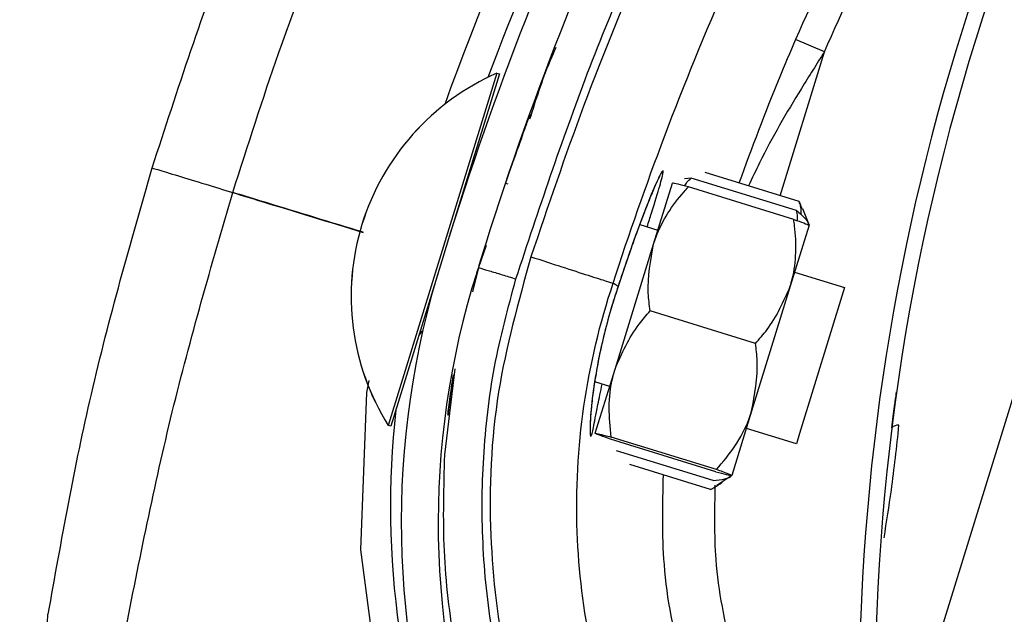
# Model space of a CAD drawing. Header units: inches. Extents: x 170 to 284, y 215 to 248.
# Tile 673 of 1056: x 210.8373 to 210.9017, y 244.563 to 244.6019. Entities that reach past the tile are written whole.
import ezdxf

# ---------------------------------------------------------------- set-up
doc = ezdxf.new("R2010")
doc.units = ezdxf.units.IN
doc.header["$LTSCALE"] = 0.25
doc.header["$MEASUREMENT"] = 0
doc.layers.add('ANNOTATIONS', color=1, linetype='Continuous')
doc.layers.add('LH FRONT OF HOOD', color=7, linetype='Continuous')
doc.styles.add('ARIAL', font='arial.ttf', dxfattribs={"height": 0.09375})
doc.dimstyles.new('STANDARD$0', dxfattribs={"dimtxt": 0.09375, "dimasz": 0.09375, "dimexe": 0.03125, "dimexo": 0.046875, "dimgap": 0.09, "dimtad": 0, "dimtih": 1, "dimtoh": 1, "dimdec": 4, "dimzin": 0, "dimdsep": 46, "dimtxsty": 'ARIAL', "dimcen": 0.09, "dimadec": 0, "dimazin": 0, "dimtfac": 1, "dimtdec": 4, "dimtofl": 0, "dimtmove": 0, "dimatfit": 1, "dimfxl": 1, "dimtolj": 1, "dimtzin": 0, "dimarcsym": 0})
pattern_1 = [(45, (200.7563139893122, 238.187647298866), (-0.03026527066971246, 0.03026527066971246), [])]

# ---------------------------------------------------------------- blocks, each defined once
blk = doc.blocks.new('*D51')
at = {"layer": 'ANNOTATIONS', "color": 0, "lineweight": -2, "transparency": 16777216}
for p, q in [((209.9594651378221, 245.0727120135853), (209.9594651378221, 245.1664620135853)), ((210.5891923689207, 244.9789620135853), (209.9282151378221, 244.9789620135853)), ((211.1204829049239, 244.9262927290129), (209.9282151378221, 244.9262927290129)), ((209.9594651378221, 244.8325427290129), (209.9594651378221, 244.7387927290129)), ((209.9594651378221, 244.7387927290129), (209.8657151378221, 244.7387927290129))]:
    blk.add_line(p, q, dxfattribs=at)
at = {"layer": 'ANNOTATIONS', "color": 0, "transparency": 16777216}
for points in [[(209.9438401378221, 245.0727120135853), (209.9750901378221, 245.0727120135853), (209.9594651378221, 244.9789620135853)], [(209.9438401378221, 244.8325427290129), (209.9750901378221, 244.8325427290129), (209.9594651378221, 244.9262927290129)]]:
    blk.add_solid(points, dxfattribs=at)
at = {"layer": 'defpoints', "color": 0, "transparency": 16777216}
for p in [(210.6360673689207, 244.9789620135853), (209.9594651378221, 244.9262927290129), (211.1673579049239, 244.9262927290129)]:
    blk.add_point(p, dxfattribs=at)
at = {"layer": 'ANNOTATIONS', "color": 0, "transparency": 16777216, "insert": (209.6118125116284, 244.7387927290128), "char_height": 0.09375, "attachment_point": 5, "style": 'ARIAL'}
blk.add_mtext('\\A1;2 5/8"', dxfattribs=at)

msp = doc.modelspace()

# ---------------------------------------------------------------- hatches: boundary and pattern name
at = {"layer": 'LH FRONT OF HOOD'}
h = msp.add_hatch(dxfattribs=at)
h.set_pattern_fill('ANSI31', color=256, scale=0.34241245, angle=2.8e-322, style=0)
h.set_pattern_definition([(45, (200.7896657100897, 238.187647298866), (-0.03026527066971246, 0.03026527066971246), [])])
edge = h.paths.add_edge_path(flags=0)
edge.add_arc((211.0763061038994, 244.0798696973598), 0.021400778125, 89.9999999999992, 390.52248781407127, ccw=False)
edge.add_line((211.0763061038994, 244.1012704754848), (211.1490687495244, 244.1012704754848))
edge.add_arc((211.1490687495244, 244.5121654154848), 0.4108949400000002, 270, 450.0000000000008)
edge.add_line((211.1490687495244, 244.9230603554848), (210.6654111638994, 244.9230603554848))
edge.add_arc((210.6654111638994, 244.9273405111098), 0.004280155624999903, 180.0000000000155, 269.9999999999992, ccw=False)
edge.add_line((210.6611310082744, 244.9273405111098), (210.6611310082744, 244.9701420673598))
edge.add_arc((210.6654111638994, 244.9701420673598), 0.004280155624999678, 360, 540, ccw=False)
edge.add_line((210.6696913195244, 244.9701420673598), (210.6696913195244, 244.9273405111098))
edge.add_line((210.6696913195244, 244.9273405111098), (210.6664589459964, 244.9273405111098))
edge.add_line((210.6664589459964, 244.9273405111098), (210.6664589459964, 244.9701420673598))
edge.add_arc((210.6654111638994, 244.9701420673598), 0.001047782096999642, 360, 540.0000000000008)
edge.add_line((210.6643633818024, 244.9701420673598), (210.6643633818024, 244.9273405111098))
edge.add_arc((210.6654111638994, 244.9273405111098), 0.001047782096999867, 180, 270)
edge.add_line((210.6654111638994, 244.9262927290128), (211.1490687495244, 244.9262927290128))
edge.add_arc((211.1490687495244, 244.5121654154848), 0.4141273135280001, 269.9999999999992, 450, ccw=False)
edge.add_line((211.1490687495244, 244.0980381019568), (211.0763061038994, 244.0980381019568))
edge.add_arc((211.0763061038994, 244.0798696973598), 0.018168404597, 450.0000000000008, 750.5224878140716)
edge.add_arc((211.0910543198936, 244.0885648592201), 0.001047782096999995, 390.5224878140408, 495.0000000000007)
edge.add_line((211.0903134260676, 244.0893057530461), (211.0816182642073, 244.0806105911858))
edge.add_line((211.0816182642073, 244.0806105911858), (211.0793326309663, 244.0828962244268))
edge.add_line((211.0793326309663, 244.0828962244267), (211.0880277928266, 244.091591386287))
edge.add_arc((211.0910543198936, 244.0885648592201), 0.004280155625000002, 390.522487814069, 495.0000000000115, ccw=False)
h = msp.add_hatch(dxfattribs=at)
h.set_pattern_fill('ANSI31', color=256, scale=0.34241245, style=0)
h.set_pattern_definition(pattern_1)
edge = h.paths.add_edge_path(flags=0)
edge.add_line((211.1157170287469, 244.9187801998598), (210.7733045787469, 244.9187801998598))
edge.add_line((210.7733045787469, 244.9187801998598), (210.7733045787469, 244.9230603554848))
edge.add_line((210.7733045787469, 244.9230603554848), (211.1157170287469, 244.9230603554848))
edge.add_arc((211.1157170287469, 244.5121654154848), 0.4108949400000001, 269.9999999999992, 450, ccw=False)
edge.add_line((211.1157170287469, 244.1012704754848), (211.0429543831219, 244.1012704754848))
edge.add_line((211.0429543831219, 244.1012704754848), (211.0429543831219, 244.1055506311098))
edge.add_line((211.0429543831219, 244.1055506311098), (211.1157170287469, 244.1055506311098))
edge.add_arc((211.1157170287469, 244.5121654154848), 0.406614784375, 270, 450.0000000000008)
h = msp.add_hatch(dxfattribs=at)
h.set_pattern_fill('ANSI32', color=256, scale=0.34241245, angle=2.8e-322, style=0)
h.set_pattern_definition([(45, (200.7563139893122, 238.187647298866), (-0.09079581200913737, 0.09079581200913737), []), (45, (200.8168445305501, 238.187647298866), (-0.09079581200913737, 0.09079581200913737), [])])
edge = h.paths.add_edge_path(flags=0)
edge.add_arc((211.115717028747, 244.5121654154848), 0.2182879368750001, 180, 540, ccw=False)
edge = h.paths.add_edge_path(flags=0)
edge.add_arc((211.115717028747, 244.5121654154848), 0.2097276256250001, 180, 540, ccw=False)
h = msp.add_hatch(dxfattribs=at)
h.set_pattern_fill('ANSI31', color=256, scale=0.34241245, angle=2.8e-322, style=0)
h.set_pattern_definition(pattern_1)
edge = h.paths.add_edge_path(flags=0)
edge.add_arc((210.8674690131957, 244.4906628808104), 0.001712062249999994, 432.8696093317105, 455.0800296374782)
edge.add_line((210.8673174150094, 244.4923682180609), (210.8671036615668, 244.494772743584))
edge.add_arc((210.8674690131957, 244.4906628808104), 0.004126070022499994, 432.8696093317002, 455.08002963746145, ccw=False)
edge.add_arc((210.8648467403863, 244.4821551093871), 0.01302879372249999, 384.3457767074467, 432.8696093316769, ccw=False)
edge.add_arc((210.8598613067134, 244.4803952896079), 0.01830194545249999, 342.8696093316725, 382.9309823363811, ccw=False)
edge.add_arc((210.8661112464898, 244.4784689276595), 0.01176186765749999, 275.0104670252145, 342.86960933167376, ccw=False)
edge.add_arc((210.8648769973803, 244.4822532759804), 0.01566536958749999, 218.1266773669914, 278.30040914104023, ccw=False)
edge.add_arc((210.8722737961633, 244.4884653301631), 0.02532140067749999, 195.7238575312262, 218.8505426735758, ccw=False)
edge.add_arc((210.862609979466, 244.4847793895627), 0.01504902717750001, 155.0253276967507, 192.1842589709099, ccw=False)
edge.add_arc((210.8740947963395, 244.4798421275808), 0.02754708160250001, 436.1781124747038, 515.802183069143, ccw=False)
edge.add_arc((210.8816164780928, 244.5152894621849), 0.008748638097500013, 263.8282282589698, 410.8110415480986)
edge.add_arc((210.9189611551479, 244.5690269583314), 0.05672062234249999, 162.4402450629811, 235.8795090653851, ccw=False)
edge.add_arc((211.0706217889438, 244.5235360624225), 0.2150521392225, 506.2956368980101, 523.0756629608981, ccw=False)
edge.add_arc((210.9151396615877, 244.6260292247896), 0.02884824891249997, 448.028452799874, 504.2833661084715, ccw=False)
edge.add_arc((210.9146486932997, 244.6832590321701), 0.0284373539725, 272.9902032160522, 326.5886769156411)
edge.add_arc((210.9256890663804, 244.6754847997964), 0.01494630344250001, 328.1610501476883, 383.4168014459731)
edge.add_arc((210.9218823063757, 244.6747590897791), 0.0187470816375, 380.8274838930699, 414.3092253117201)
edge.add_arc((210.9254313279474, 244.678717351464), 0.0134739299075, 416.7471667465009, 455.1432550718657)
edge.add_arc((210.9250447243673, 244.6861818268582), 0.006011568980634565, 457.8521419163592, 478.5871829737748)
edge.add_arc((210.9322651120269, 244.6763602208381), 0.01816498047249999, 483.768869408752, 522.869609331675)
edge.add_arc((210.9253607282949, 244.6784882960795), 0.01094007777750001, 522.8696093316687, 612.8696093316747)
edge.add_arc((210.9226880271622, 244.6698169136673), 0.001866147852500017, 252.8696093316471, 268.5118557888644)
edge.add_line((210.9226395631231, 244.6679513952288), (210.9225768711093, 244.6655382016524))
edge.add_arc((210.9226880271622, 244.6698169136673), 0.004280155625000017, 252.8696093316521, 268.51185578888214, ccw=False)
edge.add_arc((210.9253607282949, 244.6784882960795), 0.01335408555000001, 162.8696093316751, 252.86960933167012, ccw=False)
edge.add_arc((210.9322651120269, 244.6763602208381), 0.020578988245, 483.4809676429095, 522.8696093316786, ccw=False)
edge.add_arc((210.9250447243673, 244.6861818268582), 0.008425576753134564, 457.44727651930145, 479.3693202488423, ccw=False)
edge.add_arc((210.9254313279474, 244.678717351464), 0.01588793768, 416.55991158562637, 455.3401900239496, ccw=False)
edge.add_arc((210.9218823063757, 244.6747590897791), 0.02116108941, 380.97414010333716, 414.44678106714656, ccw=False)
edge.add_arc((210.9256890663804, 244.6754847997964), 0.01736031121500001, 328.0498574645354, 383.2354626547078, ccw=False)
edge.add_arc((210.9146486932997, 244.6832590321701), 0.030851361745, 272.78776661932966, 326.6491469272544, ccw=False)
edge.add_arc((210.9151396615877, 244.6260292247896), 0.02643424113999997, 447.8113188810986, 504.1932224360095)
edge.add_arc((211.0706217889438, 244.5235360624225), 0.21263813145, 506.3072777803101, 523.0792988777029)
edge.add_arc((210.9189611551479, 244.5690269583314), 0.05430661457, 522.426235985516, 595.9841441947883)
edge.add_arc((210.8816164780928, 244.5152894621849), 0.01116264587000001, 262.93064822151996, 411.39869652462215, ccw=False)
edge.add_arc((210.8740947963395, 244.4798421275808), 0.02513307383, 435.8410095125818, 515.8402671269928)
edge.add_arc((210.862609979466, 244.4847793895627), 0.01263501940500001, 514.9526566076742, 551.8523061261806)
edge.add_arc((210.8722737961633, 244.4884653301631), 0.022907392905, 195.9139156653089, 218.8893245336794)
edge.add_arc((210.8648769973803, 244.4822532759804), 0.01325136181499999, 218.0618497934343, 278.6048591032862)
edge.add_arc((210.8661112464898, 244.4784689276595), 0.009347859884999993, 274.5921334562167, 342.8696093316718)
edge.add_arc((210.8598613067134, 244.4803952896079), 0.01588793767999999, 342.8696093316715, 382.8217882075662)
edge.add_arc((210.8648467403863, 244.4821551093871), 0.01061478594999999, 384.5041106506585, 432.869609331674)

# ---------------------------------------------------------------- linework, layer by layer
for p, q in [((210.8938413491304, 244.550010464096), (210.9131108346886, 244.6125288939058)), ((210.8898989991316, 244.5998183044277), (210.888012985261, 244.6006300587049)), ((210.8869945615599, 244.5904044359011), (210.8898989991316, 244.5998183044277)), ((210.8684917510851, 244.5984174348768), (210.861862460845, 244.5769266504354)), ((210.8686553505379, 244.5983669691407), (210.8653684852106, 244.5877116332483)), ((210.8684902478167, 244.598417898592), (210.8684917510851, 244.5984174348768)), ((210.8684917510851, 244.5984174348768), (210.8686553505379, 244.5983669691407)), ((210.8706509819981, 244.5957253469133), (210.8706517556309, 244.5957274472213)), ((210.8811850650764, 244.5915616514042), (210.8807604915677, 244.5914976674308)), ((210.8880726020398, 244.5894370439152), (210.8811850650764, 244.5915616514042)), ((210.8882514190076, 244.5900167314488), (210.882102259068, 244.5919135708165)), ((210.8690472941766, 244.5912316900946), (210.8692108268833, 244.5911812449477)), ((210.8787322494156, 244.5872402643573), (210.8799609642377, 244.5912235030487)), ((210.8878928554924, 244.588854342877), (210.881005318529, 244.590978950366)), ((210.8882514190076, 244.5900167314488), (210.8884281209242, 244.5895550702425)), ((210.8884551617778, 244.589565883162), (210.8888937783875, 244.5884689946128)), ((210.8778275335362, 244.5885232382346), (210.8790150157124, 244.5881569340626)), ((210.8888934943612, 244.5884680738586), (210.8876647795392, 244.5844848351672)), ((210.8677833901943, 244.5871442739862), (210.8672768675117, 244.5857117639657)), ((210.8673313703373, 244.5858659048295), (210.8677349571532, 244.5871617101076)), ((210.8762092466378, 244.5790612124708), (210.8787322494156, 244.5872402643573)), ((210.8672768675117, 244.5857117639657), (210.8668897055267, 244.5841115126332)), ((210.8671764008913, 244.5853683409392), (210.8672580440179, 244.5856304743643)), ((210.8646658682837, 244.5854338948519), (210.8620260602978, 244.5768761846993)), ((210.8879475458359, 244.5854015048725), (210.8912195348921, 244.5843921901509)), ((210.8764139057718, 244.5844746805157), (210.8760909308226, 244.5846835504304)), ((210.8764139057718, 244.5844746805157), (210.8764139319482, 244.584474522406)), ((210.8876647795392, 244.5844848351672), (210.8851417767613, 244.5763057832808)), ((210.8912195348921, 244.5843921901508), (210.8882768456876, 244.5748526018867)), ((210.8853917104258, 244.5807461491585), (210.8785041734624, 244.5828707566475)), ((210.8657417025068, 244.5790788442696), (210.8650619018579, 244.5734481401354)), ((210.874914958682, 244.5748653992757), (210.8762092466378, 244.5790612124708)), ((210.8758609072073, 244.5779319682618), (210.874885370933, 244.5782328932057)), ((210.861862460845, 244.5769266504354), (210.8613861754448, 244.5753826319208)), ((210.8620260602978, 244.5768761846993), (210.8615497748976, 244.5753321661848)), ((210.8851417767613, 244.5763057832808), (210.8838474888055, 244.5721099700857)), ((210.8613861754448, 244.5753826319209), (210.8613846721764, 244.575383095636)), ((210.8615497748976, 244.5753321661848), (210.8613861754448, 244.5753826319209)), ((210.8828468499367, 244.5724962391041), (210.8759593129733, 244.5746208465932)), ((210.888065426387, 244.5741672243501), (210.8847934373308, 244.5751765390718)), ((210.8882768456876, 244.5748526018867), (210.888065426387, 244.5741672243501)), ((210.8828031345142, 244.5723545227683), (210.8759155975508, 244.5744791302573)), ((210.8826233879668, 244.5717718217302), (210.876308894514, 244.5737196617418)), ((210.882444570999, 244.5711921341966), (210.8771722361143, 244.5728184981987)), ((210.8838472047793, 244.5721090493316), (210.8828668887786, 244.5714498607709))]:
    msp.add_line(p, q, dxfattribs=at)
at = {"layer": 'LH FRONT OF HOOD', "flags": 128}
msp.add_lwpolyline([(210.8601271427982, 244.5783142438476), (210.8599623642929, 244.577531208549), (210.8595704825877, 244.5672349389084), (210.8608822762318, 244.5573246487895), (210.863934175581, 244.5474980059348), (210.8639342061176, 244.5474979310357), (210.8639342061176, 244.5474979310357)], dxfattribs=at)
at = {"layer": 'LH FRONT OF HOOD'}
msp.add_circle((211.1157170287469, 244.5121654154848), 0.218287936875, dxfattribs=at)
for centre, radius, start, end in [((211.0701806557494, 244.5222243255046), 0.2160622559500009, 143.9625880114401, 159.429331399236), ((211.0706217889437, 244.5235360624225), 0.2150521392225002, 146.2956368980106, 163.0756629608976), ((211.0706217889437, 244.5235360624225), 0.2126381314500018, 146.3072777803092, 163.0792988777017), ((211.0387242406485, 244.5573418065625), 0.1465525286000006, 148.2102277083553, 184.8881843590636), ((211.0387242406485, 244.5573418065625), 0.1455252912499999, 148.2240339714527, 186.7401596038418), ((211.0701806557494, 244.5222243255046), 0.2180957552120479, 150.0488325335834, 160.1231826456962), ((210.8748939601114, 244.5838292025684), 0.01593228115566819, 113.6990861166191, 212.0139280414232), ((210.8748954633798, 244.5838287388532), 0.01593228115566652, 113.699086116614, 212.0139280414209), ((210.8673646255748, 244.5923240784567), 0.0005478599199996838, 162.856507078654, 192.1516824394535), ((210.9189611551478, 244.5690269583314), 0.05672062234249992, 162.4402450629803, 235.8795090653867), ((210.9189611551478, 244.5690269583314), 0.05430661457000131, 162.4262359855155, 235.9841441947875), ((210.8638875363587, 244.5810520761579), 0.0005478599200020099, 117.4347143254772, 162.8565070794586), ((210.9194024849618, 244.5701126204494), 0.05786770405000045, 173.7715006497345, 202.1809632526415), ((210.8946950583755, 244.5748640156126), 0.0005320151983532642, 81.69212453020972, 137.6980253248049)]:
    msp.add_arc(centre, radius, start, end, dxfattribs=at)
for points, knots in [([(210.8697327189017, 244.584960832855), (210.8712278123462, 244.5894761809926), (210.8742257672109, 244.5985303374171), (210.8799785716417, 244.6117303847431), (210.8865412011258, 244.6246814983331), (210.891697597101, 244.6329325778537), (210.8942820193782, 244.6370680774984)], [0, 0, 0, 0, 0.2468628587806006, 0.4950083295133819, 0.7468945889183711, 1, 1, 1, 1]), ([(210.8945327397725, 244.6364798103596), (210.8925326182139, 244.6332975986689), (210.8885265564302, 244.6269239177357), (210.8831811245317, 244.6169763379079), (210.8783477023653, 244.6067643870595), (210.8741509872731, 244.596580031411), (210.8718301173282, 244.5897110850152), (210.8707158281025, 244.586413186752)], [0, 0, 0, 0, 0.2027568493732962, 0.4061035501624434, 0.6088604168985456, 0.8122072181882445, 0.9999999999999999, 0.9999999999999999, 0.9999999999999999, 0.9999999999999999]), ([(210.8760909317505, 244.5846835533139), (210.8760909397, 244.5846835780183), (210.8771283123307, 244.5879073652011), (210.8794553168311, 244.5945639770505), (210.8835088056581, 244.6044832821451), (210.8882170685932, 244.6144130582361), (210.8934189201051, 244.6240978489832), (210.8973169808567, 244.6302998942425), (210.8992660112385, 244.6334009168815)], [0, 0, 0, 0, 1.439079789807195e-06, 0.1877923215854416, 0.3908439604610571, 0.5938956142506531, 0.796947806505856, 1, 1, 1, 1]), ([(210.9061449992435, 244.6336910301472), (210.9053149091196, 244.6324512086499), (210.902241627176, 244.6278609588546), (210.8973095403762, 244.6196514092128), (210.8921212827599, 244.6098347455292), (210.889242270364, 244.6033842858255), (210.888012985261, 244.6006300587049)], [0, 0, 0, 0, 0.1185397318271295, 0.4388752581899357, 0.7604101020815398, 1, 1, 1, 1]), ([(210.8898989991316, 244.5998183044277), (210.8911155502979, 244.6025440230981), (210.8939586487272, 244.6089140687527), (210.8990919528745, 244.618629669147), (210.9039720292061, 244.6267548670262), (210.9070217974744, 244.6313100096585), (210.9078432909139, 244.6325369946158)], [0, 0, 0, 0, 0.2395900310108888, 0.5599255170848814, 0.8814604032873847, 1, 1, 1, 1]), ([(210.8459599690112, 244.5922328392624), (210.8476229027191, 244.5973486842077), (210.8508413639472, 244.6072499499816), (210.8551125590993, 244.6167439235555), (210.8571768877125, 244.6213324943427)], [0, 0, 0, 0, 0.5166859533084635, 0.9999999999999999, 0.9999999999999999, 0.9999999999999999, 0.9999999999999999]), ([(210.8512252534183, 244.5906218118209), (210.852203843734, 244.5936816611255), (210.8543187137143, 244.6002944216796), (210.858082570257, 244.6100438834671), (210.8610918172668, 244.6166178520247), (210.8625484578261, 244.6198000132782)], [0, 0, 0, 0, 0.3076441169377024, 0.6648617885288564, 1, 1, 1, 1]), ([(210.888012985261, 244.6006300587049), (210.8876497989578, 244.5997816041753), (210.8863230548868, 244.5966821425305), (210.8851558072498, 244.5935255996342), (210.8843080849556, 244.5912331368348)], [0, 0, 0, 0, 0.2737425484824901, 0.9999999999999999, 0.9999999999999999, 0.9999999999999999, 0.9999999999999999]), ([(210.8706511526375, 244.5954251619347), (210.871044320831, 244.5966823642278), (210.8715437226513, 244.5982792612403), (210.8722285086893, 244.5998033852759), (210.8723741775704, 244.6001275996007)], [0, 0, 0, 0, 0.7872782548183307, 1, 1, 1, 1]), ([(210.8898989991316, 244.5998183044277), (210.8893951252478, 244.5990224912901), (210.8878909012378, 244.5966467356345), (210.8861959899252, 244.5937221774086), (210.8851704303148, 244.5915474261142), (210.8849315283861, 244.5910408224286)], [0, 0, 0, 0, 0.2786878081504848, 0.831971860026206, 0.9999999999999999, 0.9999999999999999, 0.9999999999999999, 0.9999999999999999]), ([(210.8706509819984, 244.595725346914), (210.8706173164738, 244.5956341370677), (210.8705833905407, 244.5955422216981), (210.8703258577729, 244.5948354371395), (210.8699475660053, 244.593800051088), (210.8693550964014, 244.5920848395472), (210.8690591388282, 244.5912280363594)], [0, 0, 0, 0, 0.3307707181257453, 0.3333292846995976, 0.6669765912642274, 1, 1, 1, 1]), ([(210.83916166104, 244.5630345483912), (210.8400226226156, 244.5678531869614), (210.8417815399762, 244.5776975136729), (210.8445458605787, 244.5873140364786), (210.8459570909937, 244.5922234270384)], [0, 0, 0, 0, 0.4894838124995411, 1, 1, 1, 1]), ([(210.8459964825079, 244.592211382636), (210.8459912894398, 244.5922129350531), (210.8459769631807, 244.5922172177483), (210.8463934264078, 244.5920896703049), (210.8474786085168, 244.591757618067), (210.8492863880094, 244.5912046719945), (210.8506198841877, 244.5907968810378), (210.8512224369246, 244.5906126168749)], [0, 0, 0, 0, 0.09013511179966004, 0.2486582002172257, 0.541413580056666, 0.7927834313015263, 1, 1, 1, 1]), ([(210.8783104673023, 244.5883742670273), (210.8784074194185, 244.5886790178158), (210.8787713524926, 244.5898229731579), (210.8791764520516, 244.5911541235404), (210.879385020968, 244.5919892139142), (210.8793261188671, 244.5920988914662), (210.8790135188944, 244.591514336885), (210.8783452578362, 244.5899180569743), (210.8774365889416, 244.5875234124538), (210.876762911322, 244.5855151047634), (210.8764139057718, 244.5844746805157)], [0, 0, 0, 0, 0.05114929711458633, 0.1920011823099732, 0.3334894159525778, 0.4224210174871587, 0.56462126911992, 0.7065362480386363, 0.8479681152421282, 1, 1, 1, 1]), ([(210.8791020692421, 244.5916271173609), (210.8791023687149, 244.5916275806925), (210.879116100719, 244.591648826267), (210.8790455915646, 244.5915273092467), (210.8789101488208, 244.5912392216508), (210.8787285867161, 244.5908105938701), (210.878634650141, 244.5905888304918)], [0, 0, 0, 0, 0.005301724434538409, 0.2431048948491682, 0.6083977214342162, 1, 1, 1, 1]), ([(210.8807584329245, 244.5910431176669), (210.8808070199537, 244.5911238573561), (210.8809210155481, 244.5913132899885), (210.8810887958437, 244.5914711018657), (210.8811850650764, 244.5915616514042)], [0, 0, 0, 0, 0.426218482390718, 1, 1, 1, 1]), ([(210.8787322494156, 244.5872402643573), (210.8787850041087, 244.5873996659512), (210.8791976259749, 244.5886464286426), (210.8800341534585, 244.5898950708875), (210.8809106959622, 244.5908733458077), (210.881005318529, 244.590978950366)], [0, 0, 0, 0, 0.1156468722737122, 0.9045342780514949, 0.9999999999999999, 0.9999999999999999, 0.9999999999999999, 0.9999999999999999]), ([(210.881005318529, 244.590978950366), (210.880761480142, 244.5910434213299), (210.8802680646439, 244.5911738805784), (210.879988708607, 244.5912335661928), (210.8799661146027, 244.5912253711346), (210.8799609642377, 244.5912235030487)], [0, 0, 0, 0, 0.4299704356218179, 0.8700602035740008, 0.9999999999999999, 0.9999999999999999, 0.9999999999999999, 0.9999999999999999]), ([(210.8441541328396, 244.5616928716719), (210.8451235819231, 244.5665636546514), (210.847060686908, 244.5762962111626), (210.8498360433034, 244.5858434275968), (210.8512224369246, 244.5906126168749)], [0, 0, 0, 0, 0.500462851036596, 1, 1, 1, 1]), ([(210.8512224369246, 244.5906126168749), (210.8518324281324, 244.5904258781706), (210.8546773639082, 244.5895549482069), (210.8575217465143, 244.5886841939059), (210.8597562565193, 244.5880001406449)], [0, 0, 0, 0, 0.2144129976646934, 1, 1, 1, 1]), ([(210.8597585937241, 244.5880097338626), (210.8576437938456, 244.588657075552), (210.8547995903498, 244.5895276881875), (210.8519548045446, 244.5903984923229), (210.8512252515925, 244.5906218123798)], [0, 0, 0, 0, 0.7435473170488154, 0.9999999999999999, 0.9999999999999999, 0.9999999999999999, 0.9999999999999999]), ([(210.878634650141, 244.5905888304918), (210.8786173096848, 244.5905485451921), (210.8784870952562, 244.5902460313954), (210.878140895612, 244.5893687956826), (210.8776126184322, 244.5879670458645), (210.8770196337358, 244.5862909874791), (210.8766120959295, 244.585087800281), (210.8764130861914, 244.5844692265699), (210.8764126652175, 244.5844679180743)], [0, 0, 0, 0, 0.0358353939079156, 0.2690981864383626, 0.5116419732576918, 0.7561140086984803, 0.9994840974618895, 1, 1, 1, 1]), ([(210.8883873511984, 244.5891450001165), (210.8883882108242, 244.5893343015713), (210.8883895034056, 244.5896189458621), (210.8882860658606, 244.5899169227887), (210.8882514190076, 244.5900167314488)], [0, 0, 0, 0, 0.665045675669, 1, 1, 1, 1]), ([(210.8881329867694, 244.5887682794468), (210.8881383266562, 244.5888623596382), (210.8881508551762, 244.5890830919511), (210.8881011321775, 244.5893079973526), (210.8880726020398, 244.5894370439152)], [0, 0, 0, 0, 0.4262184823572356, 1, 1, 1, 1]), ([(210.8880726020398, 244.5894370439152), (210.8882789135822, 244.5892582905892), (210.8886963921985, 244.5888965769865), (210.8888861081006, 244.5885895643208), (210.8888722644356, 244.5884667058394), (210.8888720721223, 244.5884649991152)], [0, 0, 0, 0, 0.4906882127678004, 0.9929247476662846, 0.9999999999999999, 0.9999999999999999, 0.9999999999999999, 0.9999999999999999]), ([(210.8876647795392, 244.5844848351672), (210.8877109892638, 244.5846462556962), (210.8880724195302, 244.5859088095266), (210.8880846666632, 244.587411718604), (210.8879115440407, 244.5887137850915), (210.8878928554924, 244.588854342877)], [0, 0, 0, 0, 0.1156468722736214, 0.9045342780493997, 1, 1, 1, 1]), ([(210.8878928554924, 244.588854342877), (210.8881306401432, 244.5887702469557), (210.8886118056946, 244.5886000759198), (210.8888762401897, 244.5884920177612), (210.8888902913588, 244.5884725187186), (210.8888934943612, 244.5884680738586)], [0, 0, 0, 0, 0.4299704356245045, 0.8700602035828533, 0.9999999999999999, 0.9999999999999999, 0.9999999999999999, 0.9999999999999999]), ([(210.8785041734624, 244.5828707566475), (210.8784541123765, 244.5832611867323), (210.878264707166, 244.5847383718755), (210.8785340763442, 244.5861798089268), (210.8787322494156, 244.5872402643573)], [0, 0, 0, 0, 0.2643068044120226, 0.9999999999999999, 0.9999999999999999, 0.9999999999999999, 0.9999999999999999]), ([(210.8707154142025, 244.5864133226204), (210.8698998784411, 244.5834863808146), (210.8682417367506, 244.5775353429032), (210.8678414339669, 244.5684638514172), (210.8688899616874, 244.5595949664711), (210.8711707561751, 244.5520064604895), (210.8741803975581, 244.5454441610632), (210.876551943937, 244.5418873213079), (210.8777469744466, 244.5400950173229)], [0, 0, 0, 0, 0.1870908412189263, 0.3803918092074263, 0.5558755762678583, 0.7364481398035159, 0.8671952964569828, 1, 1, 1, 1]), ([(210.8707154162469, 244.5864133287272), (210.8714041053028, 244.5861891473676), (210.8727814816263, 244.5857407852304), (210.8745327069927, 244.5851717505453), (210.8757845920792, 244.5847691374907), (210.8759888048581, 244.5847120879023), (210.876090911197, 244.5846835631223)], [0, 0, 0, 0, 0.2500007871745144, 0.5000009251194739, 0.7500005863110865, 1, 1, 1, 1]), ([(210.8672768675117, 244.5857117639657), (210.8673096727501, 244.5857017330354), (210.8673601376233, 244.5856863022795), (210.8676663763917, 244.585592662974), (210.867983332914, 244.5854957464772), (210.8683767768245, 244.5853754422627), (210.868948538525, 244.585200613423), (210.8694237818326, 244.5850552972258), (210.8697327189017, 244.584960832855)], [0, 0, 0, 0, 0.2394568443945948, 0.3683606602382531, 0.4999999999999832, 0.6316393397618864, 0.7605431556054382, 1, 1, 1, 1]), ([(210.8774169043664, 244.5396434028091), (210.8763065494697, 244.54128480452), (210.8740840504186, 244.5445702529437), (210.8714941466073, 244.5499441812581), (210.8694856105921, 244.5555609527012), (210.8681538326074, 244.5613857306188), (210.8674819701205, 244.5673223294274), (210.8675192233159, 244.5732922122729), (210.8681897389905, 244.5792203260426), (210.8692194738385, 244.5830513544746), (210.8697327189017, 244.584960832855)], [0, 0, 0, 0, 0.1247413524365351, 0.2496837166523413, 0.3746881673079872, 0.499985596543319, 0.6253465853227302, 0.7503062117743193, 0.8755465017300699, 1, 1, 1, 1]), ([(210.8858399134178, 244.5390991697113), (210.8854951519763, 244.5394803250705), (210.8834288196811, 244.5417647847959), (210.880115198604, 244.5463768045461), (210.8766704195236, 244.5532999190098), (210.874469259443, 244.5607171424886), (210.8734925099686, 244.568579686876), (210.8739393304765, 244.5766823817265), (210.8752132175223, 244.582074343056), (210.8760909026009, 244.5846835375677), (210.876090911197, 244.5846835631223)], [0, 0, 0, 0, 0.03155846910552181, 0.1891461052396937, 0.3467338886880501, 0.5043277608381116, 0.6619226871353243, 0.8309600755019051, 0.9999983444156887, 1, 1, 1, 1]), ([(210.8764139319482, 244.584474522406), (210.8762725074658, 244.5840419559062), (210.875825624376, 244.5826751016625), (210.8752329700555, 244.5803356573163), (210.8747864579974, 244.5778138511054), (210.8745848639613, 244.5758592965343), (210.8745647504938, 244.5748358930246), (210.8746339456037, 244.5745677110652), (210.8747870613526, 244.5751045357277), (210.8750048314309, 244.5763471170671), (210.8752698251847, 244.5776119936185), (210.8753686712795, 244.5780838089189)], [0, 0, 0, 0, 0.05799721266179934, 0.1832636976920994, 0.3064129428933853, 0.4347166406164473, 0.5675677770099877, 0.6609498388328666, 0.7922661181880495, 0.922512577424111, 1, 1, 1, 1]), ([(210.8764126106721, 244.5844656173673), (210.8763988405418, 244.5844254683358), (210.8761834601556, 244.5837974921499), (210.8757962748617, 244.5825234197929), (210.8753488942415, 244.5807531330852), (210.8750786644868, 244.5794714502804), (210.8749870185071, 244.578877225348), (210.8749694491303, 244.5787633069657)], [0, 0, 0, 0, 0.02096907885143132, 0.3279800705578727, 0.6261032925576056, 0.9283205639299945, 1, 1, 1, 1]), ([(210.8853917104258, 244.5807461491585), (210.8856530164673, 244.5810405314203), (210.8866416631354, 244.5821543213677), (210.8872311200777, 244.5834970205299), (210.8876647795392, 244.5844848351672)], [0, 0, 0, 0, 0.2643068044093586, 1, 1, 1, 1]), ([(210.8762092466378, 244.5790612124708), (210.8766588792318, 244.5800853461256), (210.877258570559, 244.581451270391), (210.8782548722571, 244.5825866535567), (210.8785041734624, 244.5828707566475)], [0, 0, 0, 0, 0.7497733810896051, 0.9999999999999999, 0.9999999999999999, 0.9999999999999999, 0.9999999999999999]), ([(210.8851417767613, 244.5763057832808), (210.8853472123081, 244.5774052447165), (210.8856212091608, 244.5788716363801), (210.8854376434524, 244.5803709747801), (210.8853917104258, 244.5807461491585)], [0, 0, 0, 0, 0.7497733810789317, 1, 1, 1, 1]), ([(210.8759593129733, 244.5746208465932), (210.8758947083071, 244.5752663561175), (210.8757639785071, 244.5765725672), (210.8759264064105, 244.5780644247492), (210.8761567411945, 244.5788761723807), (210.8762092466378, 244.5790612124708)], [0, 0, 0, 0, 0.429970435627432, 0.8700602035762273, 0.9999999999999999, 0.9999999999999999, 0.9999999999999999, 0.9999999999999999]), ([(210.8656512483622, 244.5786823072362), (210.8655625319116, 244.5781054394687), (210.8653618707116, 244.5768006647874), (210.8652863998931, 244.5760359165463), (210.8652866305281, 244.5760376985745), (210.8653619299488, 244.5768013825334), (210.8655630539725, 244.5781073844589), (210.8656523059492, 244.578686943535)], [0, 0, 0, 0, 0.1861142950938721, 0.4209582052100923, 0.5795032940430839, 0.8133979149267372, 1, 1, 1, 1]), ([(210.8652944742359, 244.5761211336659), (210.8652934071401, 244.5761102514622), (210.8652892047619, 244.5760673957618), (210.8653632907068, 244.5768198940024), (210.8655627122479, 244.5781099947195), (210.8656510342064, 244.5786813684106)], [0, 0, 0, 0, 0.1593901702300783, 0.6277016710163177, 1, 1, 1, 1]), ([(210.8652945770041, 244.5761211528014), (210.8652935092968, 244.5761102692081), (210.8652893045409, 244.5760674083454), (210.86536345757, 244.5768202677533), (210.8655629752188, 244.5781109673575), (210.8656513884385, 244.5786829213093)], [0, 0, 0, 0, 0.1593327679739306, 0.6274710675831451, 1, 1, 1, 1]), ([(210.8652946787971, 244.5761211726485), (210.8652936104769, 244.5761102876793), (210.8652894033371, 244.5760674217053), (210.8653636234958, 244.5768206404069), (210.8655632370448, 244.5781119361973), (210.8656517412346, 244.5786844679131)], [0, 0, 0, 0, 0.1592756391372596, 0.6272415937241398, 1, 1, 1, 1]), ([(210.8749694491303, 244.5787633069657), (210.874905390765, 244.5783771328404), (210.874755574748, 244.5774739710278), (210.8746414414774, 244.576355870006), (210.8745874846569, 244.5755643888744), (210.8745890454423, 244.5751774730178), (210.874589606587, 244.5751699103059), (210.8745897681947, 244.5751677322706)], [0, 0, 0, 0, 0.1981000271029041, 0.4633049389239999, 0.7305309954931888, 0.9223938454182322, 1, 1, 1, 1]), ([(210.8943015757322, 244.5752220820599), (210.8943645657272, 244.5757177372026), (210.8944833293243, 244.5766522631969), (210.8946032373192, 244.5775098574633), (210.8946108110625, 244.5775637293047), (210.8946137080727, 244.5775843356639)], [0, 0, 0, 0, 0.4108597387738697, 0.7746496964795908, 1, 1, 1, 1]), ([(210.8828468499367, 244.5724962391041), (210.8832638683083, 244.5729931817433), (210.8841077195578, 244.5739987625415), (210.8848139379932, 244.5753228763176), (210.8850809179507, 244.5761233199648), (210.8851417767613, 244.5763057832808)], [0, 0, 0, 0, 0.4299704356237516, 0.8700602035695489, 1, 1, 1, 1]), ([(210.8937984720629, 244.5680353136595), (210.8939638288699, 244.5690718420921), (210.8943563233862, 244.5715321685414), (210.8946195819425, 244.573976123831), (210.8947719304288, 244.5753904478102)], [0, 0, 0, 0, 0.4212971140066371, 1, 1, 1, 1]), ([(210.874914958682, 244.5748653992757), (210.8750426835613, 244.5748459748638), (210.8752130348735, 244.5748200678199), (210.8758099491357, 244.5746607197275), (210.8759593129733, 244.5746208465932)], [0, 0, 0, 0, 0.7497733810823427, 1, 1, 1, 1]), ([(210.8759155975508, 244.5744791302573), (210.8756778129, 244.5745632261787), (210.8751966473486, 244.5747333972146), (210.8749322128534, 244.5748414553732), (210.8749181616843, 244.5748609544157), (210.874914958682, 244.5748653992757)], [0, 0, 0, 0, 0.4299704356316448, 0.870060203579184, 1, 1, 1, 1]), ([(210.8650619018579, 244.5734481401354), (210.8650023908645, 244.5713597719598), (210.8648833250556, 244.567181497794), (210.8656257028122, 244.5609421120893), (210.8670179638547, 244.5548266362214), (210.8691284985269, 244.5489297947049), (210.8718492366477, 244.5432966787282), (210.8741766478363, 244.539853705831), (210.875338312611, 244.5381352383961)], [0, 0, 0, 0, 0.1669692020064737, 0.3340613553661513, 0.5010874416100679, 0.6678519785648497, 0.8342172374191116, 1, 1, 1, 1]), ([(210.8793490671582, 244.5721470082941), (210.8793043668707, 244.5701859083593), (210.8792081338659, 244.5659639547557), (210.8804625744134, 244.5595633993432), (210.8828032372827, 244.5530772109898), (210.8860736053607, 244.547283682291), (210.8889223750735, 244.5439974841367), (210.8902186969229, 244.5425021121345)], [0, 0, 0, 0, 0.1810254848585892, 0.3897206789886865, 0.598415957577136, 0.8172607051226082, 1, 1, 1, 1]), ([(210.8826233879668, 244.5717718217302), (210.8828945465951, 244.5718032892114), (210.8834432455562, 244.5718669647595), (210.883772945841, 244.5720137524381), (210.8838307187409, 244.5721230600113), (210.8838315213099, 244.5721245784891)], [0, 0, 0, 0, 0.490688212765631, 0.9929247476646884, 1, 1, 1, 1]), ([(210.8828031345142, 244.5723545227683), (210.8830469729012, 244.5722900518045), (210.8835403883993, 244.572159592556), (210.8838197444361, 244.5720999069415), (210.8838423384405, 244.5721081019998), (210.8838474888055, 244.5721099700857)], [0, 0, 0, 0, 0.4299704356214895, 0.8700602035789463, 1, 1, 1, 1]), ([(210.8838474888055, 244.5721099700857), (210.8837310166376, 244.5721658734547), (210.8835756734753, 244.5722404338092), (210.882992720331, 244.5724450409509), (210.8828468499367, 244.5724962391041)], [0, 0, 0, 0, 0.7497733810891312, 1, 1, 1, 1]), ([(210.882444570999, 244.5711921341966), (210.8827997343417, 244.5713848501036), (210.8831902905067, 244.5715967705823), (210.8834066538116, 244.5718830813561), (210.8834262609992, 244.5719090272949)], [0, 0, 0, 0, 0.9093784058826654, 1, 1, 1, 1]), ([(210.8927047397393, 244.5448538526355), (210.8915188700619, 244.5462218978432), (210.8889128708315, 244.5492282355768), (210.8859199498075, 244.5545281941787), (210.8837827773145, 244.5604620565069), (210.8826540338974, 244.5661491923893), (210.882732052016, 244.5698416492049), (210.8827663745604, 244.5714660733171)], [0, 0, 0, 0, 0.1859244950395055, 0.4085770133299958, 0.6208996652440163, 0.8332222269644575, 1, 1, 1, 1]), ([(210.8422440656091, 244.5580636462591), (210.8417659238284, 244.5582659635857), (210.8407769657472, 244.5586844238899), (210.8396792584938, 244.5599333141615), (210.8390452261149, 244.5614645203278), (210.8391096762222, 244.5625280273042), (210.8391408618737, 244.5630426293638)], [0, 0, 0, 0, 0.2415860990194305, 0.4996813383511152, 0.7579094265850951, 1, 1, 1, 1])]:
    msp.add_open_spline(points, degree=3, knots=knots, dxfattribs=at)

# ---------------------------------------------------------------- dimensions: what is measured, and where the dimension line sits
at = {"layer": 'ANNOTATIONS'}
dim = msp.add_linear_dim(base=(209.9594651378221, 244.9262927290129), p1=(210.6360673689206, 244.9789620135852), p2=(211.1673579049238, 244.9262927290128), angle=90, text='2 5/8"', dimstyle='STANDARD$0', dxfattribs=at)
dim.commit()
dim.dimension.update_dxf_attribs({"geometry": '*D51', "text_midpoint": (209.6118125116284, 244.7387927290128)})

doc.saveas('drawing.dxf')
